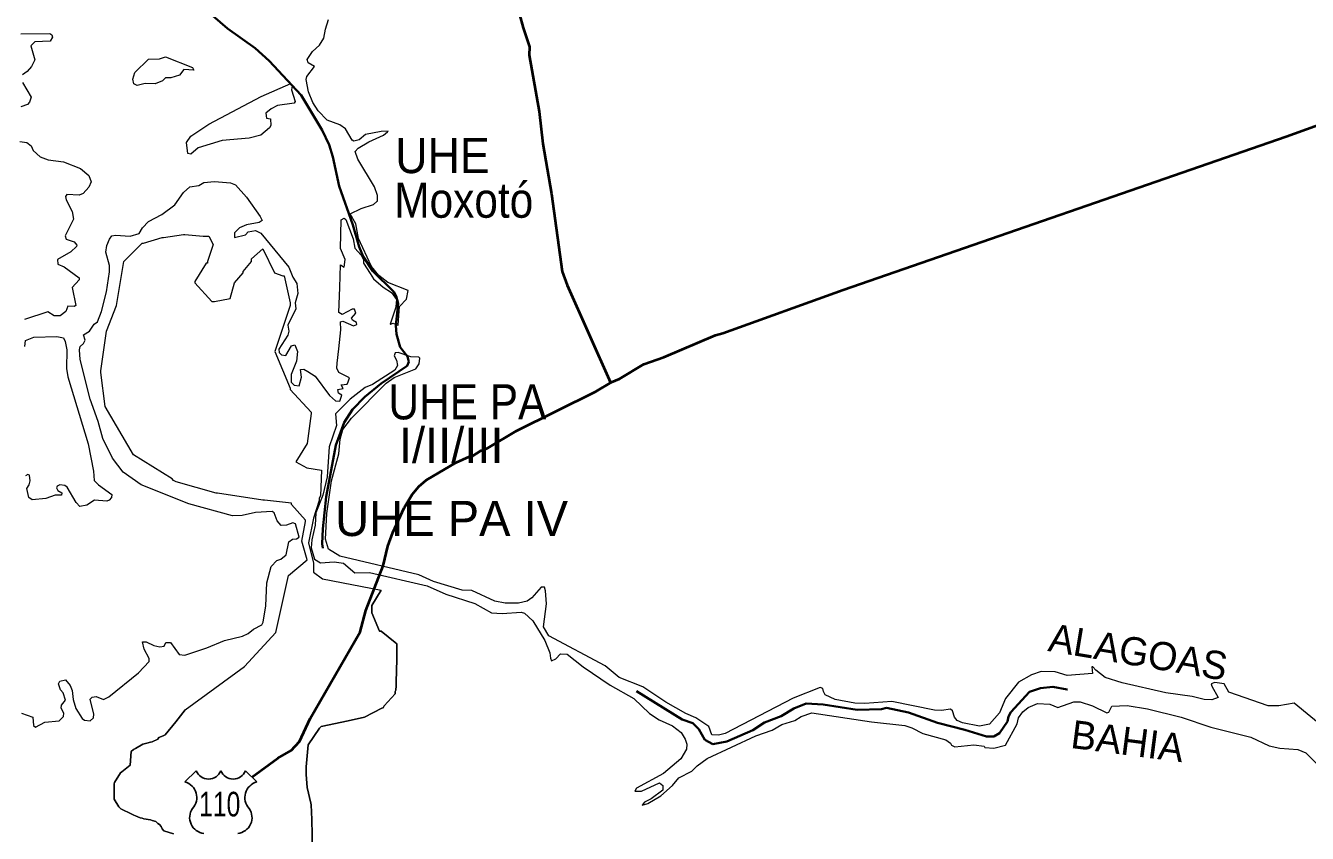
# Model space of a CAD drawing. Extents: x -1643653 to 4543381, y 1624270 to 13878484.
# Drawn here: x 580281 to 583919, y 8910993 to 8913288 of the extents above; entities that cross this region are included whole.
import ezdxf
from ezdxf.enums import TextEntityAlignment as Align

# ---------------------------------------------------------------- set-up
doc = ezdxf.new("R2010")
doc.units = 0
doc.header["$LTSCALE"] = 160
doc.linetypes.add('LONG_DASH_SHORT_DASH', pattern=[9.9, 6, -1.2, 1.5, -1.2])
doc.layers.add('6', color=7, linetype='Continuous', lineweight=13)
doc.layers.add('60', color=7, linetype='Continuous', lineweight=13)

msp = doc.modelspace()

# ---------------------------------------------------------------- linework, layer by layer
at = {"layer": '6', "lineweight": 25}
for p, q in [((580732.9, 8911139.1), (580764.9, 8911171.1)), ((580904.8, 8911171.1), (580936.8, 8911139.1))]:
    msp.add_line(p, q, dxfattribs=at)
at = {"layer": '6', "lineweight": 40}
for points in [[(581014.1, 8914768.8), (581054.2, 8914715.7), (581122.1, 8914603.3), (581190, 8914478.8), (581219.6, 8914436.9), (581303.4, 8914303.8), (581314.5, 8914278.2), (581358.6, 8914198.6), (581401, 8914107.8), (581433.4, 8914007.5), (581500, 8913826), (581512.1, 8913770.6), (581596.8, 8913544.9), (581641.8, 8913440.2), (581672.3, 8913357.5), (581692.8, 8913282), (581711.4, 8913227.6), (581709.7, 8913204.2), (581738.2, 8913043.9), (581749.4, 8912952.6), (581773.3, 8912810.4), (581804.3, 8912589.4), (581818.2, 8912550.3), (581941.2, 8912274)], [(581088.7, 8911319.2), (581230.6, 8911565.6), (581246.6, 8911626.2), (581295.9, 8911753.5), (581309.3, 8911809.4), (581322.7, 8911848.3), (581355.5, 8911918.2), (581377.7, 8911955.6), (581396.6, 8911978.5), (581417.4, 8911997.1), (581502.6, 8912046.4), (581540.6, 8912063.6), (581547.6, 8912064.2), (581573.9, 8912081.4), (581591.7, 8912087.9), (581673.8, 8912137.2), (581899.5, 8912248.7), (581943.6, 8912275.5), (581967, 8912284.7), (582035.6, 8912326.1), (582092.7, 8912345.9), (582239.2, 8912409.1), (582260, 8912414.3), (582602, 8912537.9), (583859, 8912972.9), (584080.2, 8913052.4)], [(580922.7, 8911153.1), (580996.2, 8911207.1), (581034.8, 8911228.8), (581058, 8911254.4), (581088.7, 8911319.2)]]:
    msp.add_lwpolyline(points, dxfattribs=at)
at = {"layer": '6', "linetype": 'LONG_DASH_SHORT_DASH', "lineweight": 35}
for points in [[(580811.7, 8913316.2), (580854, 8913279.9), (580932.2, 8913223.8), (580972.1, 8913187.7), (581063.2, 8913090.6), (581122.5, 8912991.5), (581142, 8912949.8), (581153.2, 8912915.6), (581171, 8912832.2), (581209.9, 8912721.7), (581227.6, 8912659.4), (581239.2, 8912631.8), (581266.5, 8912590.3), (581326.2, 8912531.5), (581332.6, 8912519.4), (581337.8, 8912498.5), (581331.8, 8912436.4), (581333.1, 8912411.1), (581343.9, 8912375), (581365.1, 8912348.2), (581368.5, 8912332.5), (581364.2, 8912321.3), (581289.9, 8912271.7), (581243.5, 8912233.1), (581208.6, 8912197.7), (581185.2, 8912160.5), (581161.6, 8912095.9), (581134.3, 8911949.1), (581124.7, 8911857.9), (581122.5, 8911815.6), (581124, 8911803.1)], [(582014.6, 8911397.4), (582144.1, 8911317), (582174.9, 8911306.2), (582192.1, 8911288.9), (582208.6, 8911258.7), (582231.6, 8911246.5), (582271.2, 8911254.3), (582345.6, 8911286.3), (582378.5, 8911308.3), (582425.2, 8911326.1), (582461.6, 8911347.7), (582496.6, 8911362.4), (582544.5, 8911359.4), (582641.4, 8911343.8), (582710.6, 8911346), (582724.4, 8911349.4), (582786.7, 8911336.4), (582869.7, 8911307.5), (582946.6, 8911287.2), (583008.9, 8911268.1), (583029.6, 8911268.6), (583045.2, 8911277.6), (583067.7, 8911311.3), (583070.7, 8911325.2), (583077.6, 8911337.3), (583130.3, 8911394.8), (583161.9, 8911405.6), (583196.6, 8911409.1), (583238, 8911401.7), (583238.9, 8911401.7)]]:
    msp.add_lwpolyline(points, dxfattribs=at)
at = {"layer": '6'}
for points in [[(581309.8, 8912988.2), (581309.8, 8912988.2), (581289.7, 8912987.7), (581245.5, 8912978.7), (581227.2, 8912963.4), (581212, 8912960.1), (581207.2, 8912962.6), (581188.9, 8912994.9), (581172.8, 8913005.9), (581137.1, 8913019.9), (581110.7, 8913045.9), (581096, 8913070), (581084, 8913099.8), (581076.8, 8913135.4), (581079.3, 8913144), (581100.6, 8913172.4), (581083.2, 8913182.3), (581079.8, 8913192.1), (581095.1, 8913214.9), (581115, 8913232.4), (581127.7, 8913252.7), (581131.6, 8913278.4), (581140.4, 8913305.3)], [(580267, 8913265.1), (580349.8, 8913266.3), (580354.9, 8913262.5), (580357.1, 8913255.3), (580350.3, 8913243.9), (580306.6, 8913242.2), (580295.1, 8913231.1), (580306.9, 8913190.7), (580297.5, 8913171.9), (580284.9, 8913157.6), (580271.7, 8913148.7)], [(580272.1, 8913127), (580295.9, 8913084.6), (580291.7, 8913070.9), (580285.7, 8913063.8), (580267, 8913057.8)], [(581277.8, 8912788.2), (581279.5, 8912789.6), (581280, 8912805.1), (581271, 8912830.4), (581223.8, 8912908.6), (581216.6, 8912930.4), (581224.7, 8912939.7), (581254.8, 8912957.9), (581296.7, 8912976.6), (581308.1, 8912986.6), (581309.8, 8912988.2)], [(580264.5, 8912958.8), (580284, 8912956.2), (580296.7, 8912946.9), (580302.3, 8912933.7), (580322.3, 8912915.4), (580344.3, 8912906.9), (580388.5, 8912901.4), (580436.2, 8912882.3), (580460.3, 8912862.7), (580466.7, 8912844), (580460.3, 8912829.6), (580443.8, 8912811), (580432.7, 8912806.3), (580397.9, 8912807.9), (580394.1, 8912802.5), (580395.3, 8912793), (580413.2, 8912759.9), (580416.6, 8912737.9), (580392.8, 8912690.9), (580395.3, 8912681.4), (580418.7, 8912673.7), (580425.9, 8912664.7), (580424.9, 8912660.4), (580409.4, 8912645.7), (580371.5, 8912623.9), (580372.4, 8912610.8), (580389.8, 8912603.1), (580432.7, 8912571.7), (580432.5, 8912565.6), (580412.3, 8912544.5), (580423.3, 8912493.2), (580418.2, 8912489.8), (580400.4, 8912490.6), (580394.5, 8912476.2), (580378.8, 8912463.8), (580361.3, 8912463.8), (580344, 8912475.3), (580277.2, 8912453.6)], [(580896.6, 8911553.8), (580912.7, 8911561), (580928, 8911573.3), (580951, 8911585.2), (580955.3, 8911593.3), (580962.1, 8911639.2), (580965.5, 8911704.7), (580977.3, 8911751.3), (580993.9, 8911768.7), (581005.5, 8911772.6), (581020.3, 8911784.5), (581028.3, 8911821), (581038.6, 8911828.7), (581049.6, 8911829.9), (581056.8, 8911835.1), (581046.7, 8911872.7), (581039.4, 8911875.4), (581020.8, 8911869.1), (581005.8, 8911868.2), (580995.2, 8911881.4), (580986.3, 8911903.8), (580980.3, 8911907.2), (580933.2, 8911905.1), (580895.8, 8911896.2), (580867.6, 8911895.4), (580743.7, 8911929.8), (580608.6, 8911983.8), (580557.2, 8912019.4), (580527, 8912059), (580499.4, 8912115), (580486.1, 8912163.4), (580463.7, 8912227.1), (580435.7, 8912339.3), (580433.1, 8912367.4), (580435.2, 8912376.6), (580444.6, 8912384.8), (580449.3, 8912394.6), (580444.7, 8912409.9), (580462.4, 8912419.7), (580475.2, 8912439.6), (580484.5, 8912446.8), (580496.3, 8912475.7), (580510, 8912532.2), (580518.5, 8912588.3), (580518.5, 8912607), (580508.3, 8912644.4), (580510.9, 8912663), (580518.7, 8912681.9), (580525.8, 8912690.7), (580535.5, 8912693.2), (580577, 8912689.8), (580577, 8912689.8), (580602.6, 8912697.5), (580612.9, 8912714.1), (580629, 8912731.5), (580667.3, 8912751.5), (580704.2, 8912779), (580728.9, 8912814.4), (580747.1, 8912830.5), (580772.6, 8912833.5), (580786.6, 8912842.8), (580816.8, 8912845.3), (580861.8, 8912841.5), (580876.7, 8912835.6), (580907.3, 8912800.7), (580946.8, 8912745.9), (580951.8, 8912734.5), (580944.1, 8912728.4), (580907.7, 8912722.4), (580888.1, 8912713.2), (580873.7, 8912699.1), (580873.7, 8912686.1), (580905.1, 8912693.7), (580912.8, 8912702.2), (580933.6, 8912706.4), (580948.5, 8912698.3), (581027.9, 8912601.9), (581039, 8912573.9), (581050.5, 8912555), (581053.4, 8912527.1), (581046.2, 8912500.8), (581047.9, 8912483.1), (581025, 8912437.1), (581027.9, 8912419.8), (581024.9, 8912409), (580999.5, 8912368.6), (581000.8, 8912359.3), (581007.1, 8912353), (581019.3, 8912350.8), (581035.6, 8912378), (581045.2, 8912381), (581052.5, 8912362.4), (581049.6, 8912334.3), (581034.7, 8912296.8), (581034.8, 8912275.2), (581043.2, 8912266.3), (581057.1, 8912265), (581063.6, 8912289.2), (581060.7, 8912310.8), (581070.9, 8912312.5), (581081.6, 8912305.8)], [(581366.5, 8912535.8), (581309.1, 8912558.6), (581283.7, 8912578.6), (581262.3, 8912603.9), (581262.3, 8912603.9), (581225.9, 8912683.5), (581218.3, 8912725.1), (581201.7, 8912753.5), (581233.6, 8912768.4), (581267.9, 8912779.9), (581277.8, 8912788.2)], [(581172.7, 8912543.7), (581175, 8912608.9), (581185.1, 8912601.8), (581187.7, 8912624), (581174.9, 8912654.7), (581176.2, 8912736.1), (581185.3, 8912741.2), (581189.3, 8912737.1), (581210.6, 8912682.6), (581215.3, 8912655.5), (581233.2, 8912635.8), (581239.9, 8912622.3), (581240, 8912613.3), (581258.5, 8912584.3)], [(580733.2, 8911343.8), (580902, 8911467.3), (580990.8, 8911564.2), (581027.1, 8911725.6), (581079.6, 8911770), (581064.5, 8911823.6), (581075.6, 8911879), (581075.6, 8911883.1), (581035.2, 8911927.5), (581035.2, 8911931.5), (580958.5, 8911939.6), (580954.5, 8911939.6), (580825.3, 8911959.8), (580821.3, 8911959.8), (580708.3, 8911992), (580700.2, 8911996.1), (580696.2, 8912000.1), (580587.3, 8912068.7), (580506.6, 8912206), (580494.4, 8912302.9), (580494.4, 8912306.9), (580510.6, 8912419.9), (580538.8, 8912492.6), (580559, 8912617.7), (580611.5, 8912670.2), (580615.5, 8912670.2), (580668, 8912686.4), (580672, 8912686.4), (580728.5, 8912694.4), (580732.5, 8912694.4), (580785, 8912690.4), (580793.1, 8912690.4), (580797.1, 8912690.4), (580801.1, 8912690.4), (580813.2, 8912666.2), (580797.1, 8912617.7), (580797.1, 8912613.7), (580793.1, 8912613.7), (580760.8, 8912561.2), (580760.8, 8912557.2), (580809.2, 8912504.7), (580813.2, 8912504.7), (580817.3, 8912504.7), (580861.7, 8912512.8), (580873.8, 8912557.2), (580898, 8912585.4), (580898, 8912589.5), (580922.2, 8912617.7), (580922.2, 8912621.8), (580922.2, 8912625.8), (580954.5, 8912654.1), (580986.8, 8912585.4), (581011, 8912577.4), (581015, 8912577.4), (581031.2, 8912500.7), (581031.2, 8912496.6), (581031.2, 8912492.6), (580988.2, 8912362.7), (581031.2, 8912258.5), (581031.2, 8912254.4), (581091.7, 8912189.8), (581091.7, 8912185.8), (581079.6, 8912101), (581047.3, 8912048.6)], [(581258.5, 8912584.3), (581268.3, 8912568.8), (581295.3, 8912545.3), (581319, 8912529.6), (581333.8, 8912510.2), (581332.8, 8912500.7)], [(581218.2, 8912471.5), (581214.4, 8912482.3), (581208, 8912482.9), (581179.6, 8912467.7), (581170.2, 8912473.2), (581172.7, 8912543.7)], [(581337.2, 8912437), (581338.1, 8912436.6), (581342.3, 8912490.1), (581362.3, 8912511), (581366.8, 8912535.7), (581366.5, 8912535.8)], [(581332.8, 8912500.7), (581331.5, 8912488.3), (581315.9, 8912439.5), (581316.2, 8912439.6), (581316.2, 8912440.5)], [(581169.9, 8912369.9), (581175.8, 8912423.6), (581174.5, 8912446.3), (581181.3, 8912448.5), (581211, 8912434.9), (581220.8, 8912438.5), (581220.4, 8912445.1), (581208.9, 8912451.1), (581205.5, 8912456.7), (581218.2, 8912471.5), (581218.2, 8912471.5)], [(581316.2, 8912439.6), (581324.1, 8912442.3), (581337.2, 8912437)], [(580278.5, 8912376.7), (580280.7, 8912393.7), (580303.6, 8912403.1), (580368.9, 8912405.2), (580388.3, 8912400.7), (580393.2, 8912391), (580397.9, 8912367.4), (580397, 8912313.8), (580400, 8912290.1), (580457.8, 8912099.8), (580473.1, 8912022.4), (580474.8, 8911995.7), (580487.1, 8911983.3), (580524.9, 8911956.1), (580524.5, 8911947.6), (580518.1, 8911940), (580510.8, 8911937), (580476, 8911940), (580454.4, 8911926), (580434.4, 8911921.7), (580423.8, 8911932.8), (580398.7, 8911976.5), (580392.2, 8911981.7), (580378, 8911983.3), (580370.2, 8911979.9), (580368.1, 8911974.8), (580371.9, 8911966.8), (580383.4, 8911960.8), (580382.6, 8911954.1), (580364.8, 8911954), (580338.3, 8911944.2), (580298.8, 8911940.4), (580289.5, 8911947.6), (580283.6, 8911973.1), (580283.6, 8911973.1), (580290.8, 8911983.4), (580293.8, 8911995.2), (580291.7, 8912011.3), (580286.9, 8912013), (580279.8, 8912008.8)], [(581196.1, 8912276.3), (581200.4, 8912287), (581169.9, 8912302.8), (581163.9, 8912314.7), (581165.4, 8912328.8), (581169.9, 8912369.9)], [(581135.5, 8911901.6), (581149.3, 8911994.6), (581170.2, 8912071.5), (581173.7, 8912113.4), (581181.2, 8912140.2), (581205.4, 8912173.1), (581304.6, 8912271.9), (581326.6, 8912288.6), (581388, 8912312.8), (581398.3, 8912327.2), (581399.7, 8912343.6), (581396.9, 8912346.6), (581374.1, 8912347), (581338.1, 8912359.7), (581329.6, 8912358.2), (581327, 8912349.8), (581333.7, 8912337.4), (581336.7, 8912322.7), (581329, 8912309.2), (581265.5, 8912268.8), (581244.2, 8912259.8), (581202.1, 8912226.9), (581160.5, 8912185.1), (581163.3, 8912151.7), (581142.6, 8912091.4), (581136.6, 8912006), (581124.1, 8911954.1), (581104.7, 8911903.6), (581102.9, 8911869.2), (581093, 8911827.2), (581091, 8911804.1), (581100.6, 8911772.3), (581118.2, 8911761.8), (581156.8, 8911764.7), (581182.7, 8911761.1), (581215.5, 8911733.5), (581257.2, 8911733.9), (581420.6, 8911696.1), (581473.7, 8911672.5), (581556.1, 8911645.9), (581603.5, 8911620.1), (581633.2, 8911618), (581687.3, 8911621.4), (581697.3, 8911618.8), (581720.2, 8911596.8), (581754.8, 8911541.3), (581768.5, 8911506.1), (581770.8, 8911491.1), (581773.4, 8911483.1), (581785.4, 8911488.5), (581798.7, 8911502.9), (581818.2, 8911502.4), (581863, 8911466.3), (581940, 8911413.8), (582006.9, 8911375.9), (582051.8, 8911333.2), (582079.1, 8911315.5), (582116.8, 8911298.3), (582141.3, 8911280.1), (582153.2, 8911260.5), (582157.4, 8911246.5), (582156.8, 8911231.9), (582140.6, 8911205), (582091.4, 8911162.7), (582014.5, 8911121.4)], [(581081.6, 8912305.8), (581103, 8912292.4), (581143.5, 8912237.3), (581160.1, 8912222.1), (581173.1, 8912220.7), (581178.4, 8912238.5), (581169, 8912243.4), (581167.3, 8912254.3), (581181.7, 8912256.8), (581176, 8912267.4), (581193.2, 8912269.3), (581196.1, 8912276.3)], [(581047.3, 8912048.6), (581079.2, 8912031.7), (581120.6, 8912025.3), (581117.4, 8911952), (581114.3, 8911945.6), (581114.3, 8911939.2), (581098.3, 8911888.2), (581083.9, 8911818.2), (581098.3, 8911761), (581098.3, 8911735.2), (581123.8, 8911716), (581289.6, 8911684.2)], [(582634.4, 8911363.2), (582579.1, 8911373.6), (582550.8, 8911386.8), (582545.9, 8911396.6), (582544.2, 8911404.8), (582536.6, 8911407.9), (582459.2, 8911376.8), (582266.9, 8911277), (582247.9, 8911272), (582228.9, 8911273), (582219.8, 8911296.8), (582183.2, 8911321.6), (582155, 8911333.2), (582098.2, 8911365.9), (582032.6, 8911409.3), (581966.1, 8911435.9), (581926.1, 8911468.6), (581766.4, 8911554.5), (581751, 8911579.8), (581759.2, 8911645), (581757, 8911682.3), (581753.9, 8911693), (581744.2, 8911692.6), (581718.2, 8911662.4), (581704.6, 8911652.6), (581679.8, 8911647.1), (581642.2, 8911646.8), (581613.1, 8911652.5), (581547.6, 8911683.5), (581519.6, 8911684), (581438.5, 8911709), (581397.4, 8911727.8), (581173.1, 8911780.9), (581140.4, 8911800.9), (581132.1, 8911829.1), (581135.5, 8911901.6)], [(581091.6, 8911074.3), (581090.1, 8911078.7), (581079.7, 8911123.2), (581076.8, 8911160.2), (581076.8, 8911182.4), (581082.7, 8911244.6), (581115.3, 8911292), (581119.7, 8911296.5), (581196.7, 8911312.8), (581242.6, 8911323.1), (581291.5, 8911348.3), (581295.9, 8911349.8), (581298.9, 8911355.7), (581330, 8911389.8), (581330, 8911395.7), (581331.5, 8911400.1), (581332.9, 8911412), (581332.9, 8911423.8), (581334.4, 8911487.5), (581334.4, 8911492), (581334.4, 8911496.4), (581334.4, 8911532), (581330, 8911534.9), (581290, 8911567.5), (581285.5, 8911567.5), (581263.3, 8911619.3), (581263.3, 8911640.1), (581289.6, 8911684.2)], [(581289.6, 8911684.2), (581263.3, 8911640.1), (581263.3, 8911619.3), (581285.5, 8911567.5), (581290, 8911567.5), (581330, 8911534.9), (581334.4, 8911532), (581334.4, 8911496.4), (581334.4, 8911492), (581334.4, 8911487.5), (581332.9, 8911423.8), (581332.9, 8911412), (581331.5, 8911400.1), (581330, 8911395.7), (581330, 8911389.8), (581298.9, 8911355.7), (581295.9, 8911349.8), (581291.5, 8911348.3), (581242.6, 8911323.1), (581196.7, 8911312.8), (581119.7, 8911296.5), (581115.3, 8911292), (581082.7, 8911244.6), (581076.8, 8911182.4), (581076.8, 8911160.2), (581079.7, 8911123.2), (581090.1, 8911078.7), (581091.6, 8911074.3)], [(580269.2, 8911335), (580301.4, 8911323.1), (580302.7, 8911299.3), (580309, 8911295.1), (580335, 8911309.1), (580375.7, 8911312.9), (580387.7, 8911324.8), (580388.9, 8911334.1), (580381.8, 8911348.6), (580382.6, 8911357), (580394, 8911371.6), (580387.6, 8911391.9), (580379.2, 8911400.4), (580374.1, 8911417.8), (580377.9, 8911425.9), (580394, 8911428.9), (580406.8, 8911413.6), (580413.2, 8911398.7), (580415.3, 8911373.2), (580422.9, 8911347.7), (580441.2, 8911319.3), (580447.6, 8911315), (580464.1, 8911312.5), (580473, 8911320.9), (580474.3, 8911331.5), (580464.2, 8911373.9), (580469.6, 8911380), (580480.7, 8911382.1), (580501.4, 8911373.7), (580516.9, 8911381.3), (580601.1, 8911449.4), (580631.4, 8911481.8), (580631.6, 8911490.3), (580617.5, 8911516), (580612.5, 8911537.2), (580623.1, 8911537.2), (580644.2, 8911526.6), (580661.3, 8911523.2), (580673.6, 8911525.3), (580678.7, 8911535.1), (580691.8, 8911535.1), (580716.5, 8911501.6), (580732.2, 8911499.4), (580794.7, 8911520.2), (580845.5, 8911541.4), (580896.6, 8911553.8)], [(583966.5, 8911293.9), (583882.2, 8911363.2), (583838.3, 8911355.7), (583808.5, 8911355.2), (583696.2, 8911394.6), (583683, 8911417.9), (583657.1, 8911421.6), (583646.5, 8911418.1), (583648, 8911410.9), (583666.4, 8911379.1), (583648.5, 8911372.9), (583626.9, 8911373), (583592.4, 8911382), (583517.2, 8911392.7), (583393.6, 8911421.1), (583345.3, 8911435.9), (583319.1, 8911456.7), (583310.5, 8911466.5), (583307.1, 8911466.5), (583309.5, 8911446.9), (583237.7, 8911441.4), (583203.3, 8911451.7), (583163.4, 8911452.9), (583136.7, 8911443.9), (583099.1, 8911422.9), (583062.9, 8911375.8), (583045.7, 8911335.9), (583016.8, 8911303.6), (582988.5, 8911297.2), (582940.1, 8911306.8), (582925.6, 8911313.4), (582918.1, 8911322.8), (582911.8, 8911341.3), (582906, 8911346.2), (582880.8, 8911342.6), (582861.2, 8911343.5), (582740.1, 8911367.8), (582663.3, 8911361.8), (582634.4, 8911363.2)], [(583062.7, 8911243.2), (583095.4, 8911304), (583099.7, 8911321.3), (583111.2, 8911338.2), (583126.6, 8911350.5), (583153.6, 8911361.8), (583188.6, 8911359.7), (583211.3, 8911350.5), (583256.3, 8911366.4), (583274.7, 8911366.4), (583309.8, 8911355.4), (583350.5, 8911335.3), (583355.5, 8911337.7), (583364.5, 8911354.3), (583407.8, 8911356.6), (583465.7, 8911346.7), (583560.9, 8911323.1), (583645.6, 8911294.8), (583758.9, 8911266.5), (583811.2, 8911241.3), (583841, 8911234.7), (583892.8, 8911231.2), (583915.5, 8911221.6), (583973.2, 8911163.9)], [(580733.2, 8911343.8), (580706.6, 8911309.8), (580677, 8911272.8), (580671.1, 8911269.8), (580659.2, 8911265.3), (580656.3, 8911260.9), (580640, 8911253.5), (580635.5, 8911252), (580625.2, 8911249.1), (580613.3, 8911246.1), (580592.6, 8911234.2), (580586.7, 8911231.3), (580580.7, 8911225.4), (580577.8, 8911186.8), (580554.1, 8911167.6), (580549.7, 8911164.6), (580533.4, 8911138), (580531.9, 8911133.5), (580531.9, 8911123.2), (580531.9, 8911095), (580531.9, 8911090.6), (580545.2, 8911068.4), (580551.1, 8911062.4), (580582.2, 8911047.6), (580588.2, 8911044.7), (580592.6, 8911043.2), (580605.9, 8911037.2), (580611.8, 8911035.8), (580616.3, 8911034.3), (580635.5, 8911031.3), (580640, 8911029.8), (580650.3, 8911026.9), (580656.3, 8911021), (580660.7, 8911018), (580665.1, 8911012.1), (580668.1, 8911006.2), (580672.6, 8911000.2), (580700.7, 8910991.3)], [(580700.7, 8910991.3), (580672.6, 8911000.2), (580668.1, 8911006.2), (580665.1, 8911012.1), (580660.7, 8911018), (580656.3, 8911021), (580650.3, 8911026.9), (580640, 8911029.8), (580635.5, 8911031.3), (580616.3, 8911034.3), (580611.8, 8911035.8), (580605.9, 8911037.2), (580592.6, 8911043.2), (580588.2, 8911044.7), (580582.2, 8911047.6), (580551.1, 8911062.4), (580545.2, 8911068.4), (580531.9, 8911090.6), (580531.9, 8911095), (580531.9, 8911123.2), (580531.9, 8911133.5), (580533.4, 8911138), (580549.7, 8911164.6), (580554.1, 8911167.6), (580577.8, 8911186.8), (580580.7, 8911225.4), (580586.7, 8911231.3), (580592.6, 8911234.2), (580613.3, 8911246.1), (580625.2, 8911249.1), (580635.5, 8911252), (580640, 8911253.5), (580656.3, 8911260.9), (580659.2, 8911265.3), (580671.1, 8911269.8), (580677, 8911272.8), (580706.6, 8911309.8), (580733.2, 8911343.8)], [(582014.5, 8911121.4), (582010.5, 8911113), (582029.1, 8911112.6), (582080.3, 8911136.5), (582089.3, 8911129), (582089.3, 8911116.2), (582056.3, 8911091.3), (582038, 8911081.5), (582030.9, 8911073.5), (582047.2, 8911077.7), (582084.2, 8911100), (582117.1, 8911129.1), (582134.6, 8911150.4), (582172.3, 8911170.2), (582186.7, 8911184.5), (582215.5, 8911205.5), (582353.6, 8911270.2), (582399.6, 8911286.5), (582427.2, 8911301.9), (582464.8, 8911313.9), (582482.7, 8911325), (582512.2, 8911335.3), (582681.7, 8911309.6), (582777, 8911299.2), (582796.6, 8911293), (582827.3, 8911276.8), (582893.4, 8911258.7), (582906.7, 8911249.2), (582909.6, 8911243.5), (582918.9, 8911239.1), (582972.2, 8911244.5), (583002.2, 8911240.8), (583003.6, 8911237.4), (583029.7, 8911234.8), (583062.7, 8911243.2)], [(581094.5, 8910957.3), (581094.5, 8910994.3), (581093.1, 8911026.9), (581093.1, 8911032.8), (581091.6, 8911074.3)], [(581091.6, 8911074.3), (581093.1, 8911032.8), (581093.1, 8911026.9), (581094.5, 8910994.3), (581094.5, 8910957.3)]]:
    msp.add_lwpolyline(points, dxfattribs=at)
for points in [[(580677.4, 8913199.3), (580754.6, 8913169.1), (580757.7, 8913161.8), (580729.4, 8913163.2), (580717.7, 8913147), (580692.7, 8913140.2), (580677.9, 8913140.2), (580669, 8913131.7), (580648.6, 8913122.4), (580619.7, 8913123.6), (580597.1, 8913117.7), (580587.8, 8913122.8), (580585.2, 8913136.5), (580590.4, 8913155), (580629.9, 8913192.5), (580660.4, 8913193.7)], [(580749.7, 8912974.1), (580801.2, 8913008.5), (580948.9, 8913087.1), (581033.9, 8913124), (581037.3, 8913116.8), (581035.2, 8913105.4), (581045.7, 8913072.2), (581042.7, 8913067.9), (580996, 8913061.1), (580977.8, 8913051.8), (580962.2, 8913039.1), (580964.6, 8913025.5), (580976, 8913023.8), (580976.9, 8913004.7), (580972.7, 8912997.5), (580948.1, 8912976.6), (580915.4, 8912968.6), (580838.8, 8912961.7), (580770.9, 8912941.3), (580750.1, 8912923.1), (580741.6, 8912925.3), (580737.8, 8912956.3)]]:
    msp.add_lwpolyline(points, close=True, dxfattribs=at)
at = {"layer": '6', "lineweight": 25}
for centre, radius, start, end in [((580799.9, 8911184.5), 37.4, 200.9593, 339.0407), ((580869.8, 8911184.5), 37.4, 200.9593, 339.0407), ((580720.5, 8911094.7), 46.1, 317.5721, 74.3689), ((580949.2, 8911094.7), 46.1, 105.6277, 222.4279), ((580791.2, 8911037.7), 44.9, 144.7373, 264.6578), ((580878.5, 8911037.7), 44.9, 275.3422, 35.2627)]:
    msp.add_arc(centre, radius, start, end, dxfattribs=at)
at = {"layer": '60', "lineweight": 25}
msp.add_spline([(814781, 9009175.5), (814787.2, 9009173.4), (814796.9, 9009173.4), (814799.4, 9009172.4), (814805.1, 9009174.5), (814805.6, 9009176.5), (814811.7, 9009179.5), (814811.7, 9009179.5), (814801.5, 9009181), (814790.7, 9009181.5), (814784.1, 9009183.1), (814777.4, 9009185.1), (814778.4, 9009175.5)], degree=3, dxfattribs=at)

# ---------------------------------------------------------------- texts
at = {"layer": '6'}
for s, height, width, p in [('UHE', 100, 0.95, (581464.1, 8912869.1)), ('Moxotó', 100, 0.9, (581524.5, 8912742.3)), ('UHE PA', 100, 0.9, (581534.8, 8912169.4)), ('110', 70, 0.75, (580831.6, 8911041.1))]:
    msp.add_text(s, height=height, dxfattribs=dict(at, width=width)).set_placement(p, align=Align.CENTER)
for s, p in [('I/II/III', (581488.8, 8912045.7)), ('UHE PA IV', (581490, 8911837.9))]:
    msp.add_text(s, height=100, dxfattribs=at).set_placement(p, align=Align.CENTER)
for s, rotation, p in [('ALAGOAS', 350.452, (583432.5, 8911469.1)), ('BAHIA', 352.646, (583404, 8911215.6))]:
    msp.add_text(s, height=80, rotation=rotation, dxfattribs=at).set_placement(p, align=Align.CENTER)

doc.saveas('drawing.dxf')
